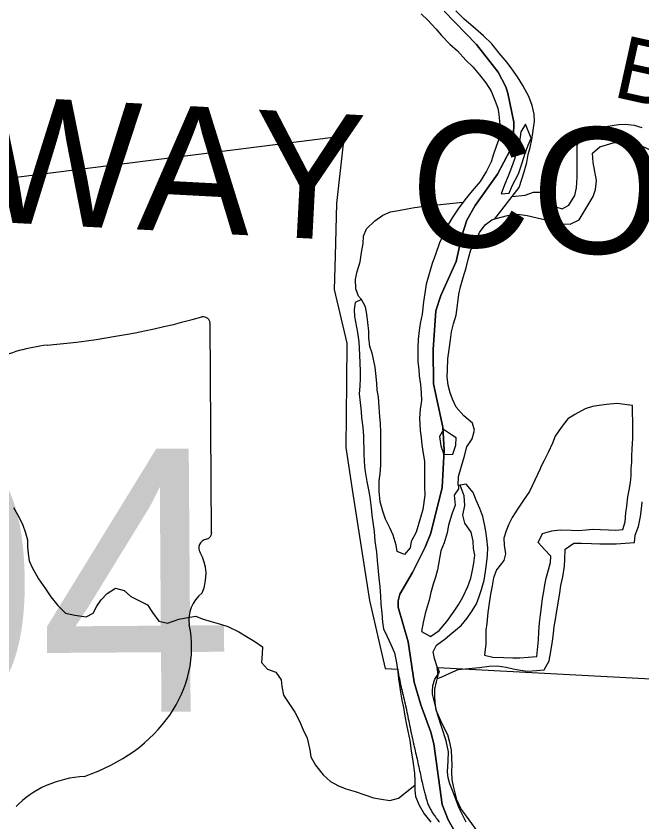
# Model space of a CAD drawing. Extents: x 114604 to 551442, y 316898 to 567001.
# Drawn here: x 199592 to 204563, y 322657 to 329055 of the extents above; entities that cross this region are included whole.
import ezdxf

# ---------------------------------------------------------------- set-up
doc = ezdxf.new("R2010")
doc.units = 0
for name, color, linetype in [('DV_X_County_Line', 7, 'Continuous'), ('GE_P_Alignment_100_Distances', 7, 'Continuous'), ('GE_P_Alignment_100_Stations', 7, 'Continuous'), ('GE_P_Alignment_500_Curve_Data', 7, 'Continuous'), ('GE_P_Alignment_500_Distances', 7, 'Continuous'), ('MT_X_Edge_Line', 7, 'Continuous'), ('PM_P_Cells', 7, 'Continuous'), ('RD_P_GR_Rt', 7, 'Continuous'), ('SN_P_Signs', 7, 'Continuous')]:
    doc.layers.add(name, color=color, linetype=linetype)

msp = doc.modelspace()

# ---------------------------------------------------------------- linework, layer by layer
at = {"layer": 'DV_X_County_Line'}
for points in [[(202809.4, 329073), (202862.2, 329021.8), (202925.3, 328954.6), (202970.1, 328901.2), (203037.2, 328832.2), (203098.1, 328779), (203165.2, 328703.9), (203220.1, 328652.7), (203273.1, 328587.4), (203322.1, 328524), (203365.2, 328458.6), (203398.4, 328380.9), (203417.3, 328325.1), (203426.2, 328273.1), (203433.5, 328195), (203434.3, 328142.8), (203425.4, 328078.5), (203406.3, 328020), (203385.4, 327957.5), (203366.3, 327899), (203327.6, 327824.1), (203276.9, 327743), (203214.2, 327667.8), (203155.4, 327596.6), (203102.6, 327525.5), (203055.8, 327452.5), (203016.9, 327387.7), (202991.8, 327331.1), (202955.1, 327254.3), (202922.6, 327161.5), (202897.8, 327090.9), (202848.6, 326925.6), (202837.7, 326855.2), (202826.8, 326786.8), (202816.4, 326688.4), (202801.7, 326613.9), (202794.6, 326559.6), (202785.8, 326487.3), (202782.8, 326425.1), (202781.7, 326366.9), (202782.7, 326310.8), (202789.7, 326248.7), (202794.5, 326198.6), (202803.6, 326128.6), (202810.7, 326062.5), (202811.7, 326002.4), (202800.8, 325934), (202796, 325863.7), (202801.6, 325763.6), (202808.5, 325709.5), (202815.5, 325651.5), (202826.6, 325581.5), (202835.6, 325521.5), (202836.8, 325449.3), (202835.8, 325387.1), (202836.9, 325319), (202838, 325250.8), (202821.9, 325138.2), (202805, 325073.8), (202770.9, 324956.9), (202730.1, 324882), (202723, 324831.7), (202677.8, 324780.8), (202619.5, 324803.9), (202610.6, 324853.9), (202587.4, 324933.7), (202560.4, 324991.4), (202527.3, 325061.1), (202504.3, 325124.9), (202485.1, 325198.7), (202475.7, 325282.8), (202476.3, 325365), (202483.4, 325419.3), (202488.3, 325489.6), (202489.3, 325551.8), (202490.3, 325611.9), (202489.3, 325672.1), (202490, 325750.3), (202486.9, 325820.5), (202481.9, 325876.5), (202476.7, 325948.6), (202469.4, 326030.7), (202460.5, 326084.7), (202457.6, 326140.8), (202450.4, 326216.9), (202443.5, 326267), (202432.7, 326316.9), (202419.7, 326378.9), (202402.8, 326432.7), (202393.7, 326500.8), (202392.9, 326552.9), (202385.7, 326623), (202376.7, 326687), (202367.7, 326747), (202336.8, 326804.7), (202285.2, 326779.7), (202278.1, 326725.4), (202281, 326669.4)], [(203394.2, 327445.7), (203587.6, 327694.1), (203608.5, 327760.6), (203627.5, 327819.1), (203648.3, 327891.7), (203659.3, 327956), (203676.4, 328010.5), (203689.3, 328074.9), (203696.4, 328129.2), (203708.9, 328219.6), (203706, 328275.7), (203690.9, 328345.7), (203663.7, 328415.4), (203618.3, 328504.9), (203575.2, 328572.4), (203530.2, 328635.8), (203493.4, 328687.4), (203430.2, 328760.5), (203371, 328835.8), (203304, 328898.8), (203218.8, 328971.6), (203151.9, 329030.7), (203084.9, 329095.7)], [(203581.2, 328023.9), (203549.9, 327920.1), (203527, 327853.5), (203500.2, 327782.9), (203471.3, 327714.2), (203444.5, 327643.6), (203508.4, 327648.7), (203531.4, 327707.2), (203583.8, 327802.3), (203612.4, 327889.1), (203635.1, 327965.7), (203660, 328030.3), (203683.1, 328086.8), (203639, 328195.9)], [(203531.7, 327622.3), (203634.6, 327632.7), (203702.2, 327655.9), (203770.1, 327657.1), (203820.8, 327613.8), (203878, 327540.5), (203930.2, 327525.4), (203983.7, 327554.4), (204030.4, 327629.3), (204043.4, 327691.7), (204050, 327776.1), (204047.9, 328028.8), (204078.7, 328099.5), (204133.9, 328144.5), (204191.6, 328165.6), (204377, 328194.8), (204430.9, 328197.7), (204501, 328188.8), (204563.3, 328171.8)], [(203639, 328195.9), (203600.3, 328135.6), (203589.6, 328057.2), (203581.2, 328023.9)], [(203394.2, 327445.7), (203495.3, 327471.9), (203577.1, 327481.3), (203651.2, 327472.5), (203934.2, 327405.1), (203994.2, 327402.1), (204063.6, 327437.4), (204174.5, 327621.7), (204193.6, 327678.2), (204202.4, 327750.6), (204176.1, 327892.5), (204170.8, 327966.6), (204230, 328017.8), (204335.4, 328047.6), (204447.1, 328063.6), (204503.3, 328050.5), (204716.9, 327949.8)], [(203173.9, 324273.8), (203214.9, 324332.6), (203248, 324389.3), (203271, 324445.9), (203288.1, 324502.3), (203308.9, 324574.9), (203319.7, 324645.2), (203332.4, 324723.7), (203335.6, 324775.8), (203338.7, 324832.1), (203331.4, 324908.1), (203322.5, 324964.1), (203311.6, 325020.1), (203298.6, 325082), (203275.6, 325143.8), (203246.5, 325211.5), (203221.5, 325271.3), (203166.4, 325338.5), (203104.6, 325327.5), (203105.5, 325399.7), (203130.1, 325482.3), (203150.9, 325552.8), (203171.6, 325635.4), (203214.5, 325698.3), (203233.4, 325766.8), (203216.5, 325822.7), (203147.6, 325879.7), (203088.5, 325948.9), (203057.4, 326012.5), (203038.6, 326064.4), (203023.6, 326124.3), (203016.5, 326190.3), (203017.6, 326246.5), (203022.2, 326334.8), (203033, 326407.2), (203041.7, 326483.6), (203050.6, 326547.9), (203067.6, 326612.4), (203088.4, 326680.9), (203099.1, 326759.3), (203109.7, 326847.7), (203120.8, 326904.1), (203143.5, 326980.7), (203166.3, 327055.2), (203185, 327131.8), (203203.9, 327200.3), (203246.6, 327279.2), (203273.6, 327335.8), (203318.6, 327396.8), (203369.9, 327437.7), (203394.2, 327445.7)], [(202281, 326669.4), (202303.1, 326541.4), (202314.3, 326469.4), (202317.1, 326417.3), (202320, 326363.2), (202323, 326301), (202326.1, 326234.9), (202325, 326180.7), (202322.1, 326116.5), (202317.1, 326056.3), (202324.2, 325986.2), (202333.4, 325914.1), (202336.2, 325864.1), (202345.4, 325792), (202350.6, 325719.9), (202352.8, 325585.6), (202357.9, 325515.5), (202362.9, 325455.4), (202378.5, 325359.4), (202391.5, 325293.4), (202402.5, 325235.5), (202411.9, 325149.4), (202418.8, 325091.3), (202428, 325019.3), (202435, 324961.2), (202442.2, 324885.2), (202453.6, 324799.1), (202460.7, 324731.1), (202473, 324590.9), (202480.2, 324522.8), (202485.4, 324448.7), (202488.4, 324384.6), (202497.6, 324314.6), (202502.7, 324242.5), (202509.6, 324188.4), (202536.5, 324134.7), (202569.6, 324065.1), (202598.7, 323999.4), (202614, 323919.5), (202623.1, 323849.4), (202628.1, 323791.4), (202636.9, 323741.4), (202645.8, 323687.4), (202654.8, 323623.4), (202669.8, 323565.4), (202678.9, 323495.4), (202694, 323427.5), (202702.9, 323377.5), (202720.1, 323303.6), (202729.4, 323221.5), (202742.8, 323137.5), (202756.3, 323043.5), (202759.3, 322983.4), (202758.5, 322909.2), (202763.4, 322857.1), (202794.5, 322789.5), (202833.6, 322719.9), (202886.6, 322654.7)], [(202986.9, 325771.7), (202956.3, 325716), (202965.5, 325644), (202990.7, 325574.2), (203060.6, 325575.4), (203085.4, 325648), (203086.4, 325706.2), (203050.2, 325730)], [(203050.2, 325730), (202986.9, 325771.7)], [(203105.7, 325302.6), (203071.9, 325250.7), (203079.2, 325170.6), (203052.4, 325100), (203025.8, 325013.3), (203014.9, 324950.9), (202992.2, 324872.3), (202965.2, 324809.7), (202939.7, 324656.9), (202922.7, 324600.4), (202903.6, 324544), (202886.7, 324477.5), (202873.7, 324417.1), (202841.4, 324312.3), (202824.6, 324239.8), (202811.8, 324167.4), (202882.4, 324128.5), (202951.6, 324175.8), (203012.4, 324249), (203071, 324330.2), (203108.1, 324385), (203141.2, 324441.7), (203179.8, 324526.6), (203202.7, 324591.1), (203217.6, 324655.6), (203228.7, 324709.9), (203235.7, 324774.2), (203224.8, 324828.1), (203223.8, 324886.3), (203206.7, 324958.2), (203155.5, 325027.5), (203140.5, 325093.4), (203155.2, 325169.9), (203152, 325246), (203120.2, 325330.2)], [(203120.2, 325330.2), (203104.8, 325327.5)], [(203104.8, 325327.5), (203105.7, 325302.6)], [(203245.4, 322596.5), (203190.2, 322673.8), (203124.7, 322762.9), (203093.6, 322830.6), (203078.7, 322888.5), (203065.9, 322940.4), (203055, 322990.4), (203052, 323056.5), (203055.1, 323108.7), (203054.2, 323160.8), (203049.2, 323224.9), (203036.2, 323286.9), (203021.2, 323346.8), (202973.7, 323440.2), (202928, 323543.7), (202921, 323603.8), (202918.1, 323657.9), (202919.3, 323710), (202930.3, 323768.4), (202943.4, 323822.7), (202936.4, 323886.8), (202915.3, 323954.6), (202904.4, 324006.6), (202931.5, 324059.2), (203000.7, 324110.4), (203053.9, 324155.5), (203126.9, 324214.8), (203173.9, 324273.8)]]:
    msp.add_lwpolyline(points, dxfattribs=at)
at = {"layer": 'GE_P_Alignment_100_Stations'}
msp.add_lwpolyline([(198057.5, 327582), (202194, 328104.1), (202192.1, 328065.1), (202137.8, 327567.4), (202127.6, 327150.8), (202119.3, 326884.1), (202218.1, 326458.1), (202215.1, 326147.7), (202210.4, 325628.6), (202262.6, 325295.2), (202400, 324413.6), (202523.9, 323875.2), (202623.7, 323869.7), (202625.1, 323860.3), (202627.6, 323844.3), (202630.3, 323828.2), (202633.1, 323811.9), (202636.2, 323795.5), (202639.4, 323779.1), (202642.7, 323762.6), (202646.3, 323746), (202649.9, 323729.4), (202653.7, 323712.7), (202657.6, 323696), (202661.6, 323679.2), (202665.6, 323662.5), (202669.7, 323645.7), (202673.8, 323628.8), (202677.9, 323612), (202681.9, 323595.1), (202685.8, 323578.2), (202689.6, 323561.3), (202693.3, 323544.4), (202696.9, 323527.4), (202700.4, 323510.4), (202703.9, 323493.3), (202707.4, 323476.1), (202710.9, 323458.8), (202714.4, 323441.5), (202717.9, 323424.1), (202721.4, 323406.6), (202725, 323389), (202728.6, 323371.5), (202732.2, 323354.1), (202735.8, 323336.8), (202739.5, 323319.7), (202743.2, 323302.7), (202746.9, 323286), (202750.7, 323269.6), (202754.4, 323253.3), (202758.2, 323237.1), (202761.9, 323221.1), (202765.6, 323205.2), (202769.3, 323189.3), (202772.9, 323173.5), (202776.5, 323157.6), (202780, 323141.8), (202783.4, 323126), (202786.8, 323110.2), (202790.2, 323094.5), (202793.6, 323078.7), (202796.9, 323063.1), (202800.3, 323047.5), (202803.6, 323031.9), (202806.9, 323016.6), (202810.2, 323001.5), (202813.4, 322986.7), (202816.6, 322972.5), (202819.7, 322958.8), (202822.7, 322945.9), (202825.6, 322933.7), (202828.3, 322922.4), (202831, 322911.8), (202833.5, 322901.9), (202835.9, 322892.6), (202838.3, 322883.7), (202840.7, 322875.2), (202843, 322866.8), (202845.3, 322858.5), (202847.6, 322850.2), (202849.9, 322841.9), (202852.3, 322833.6), (202854.8, 322825.3), (202857.4, 322817), (202860.2, 322808.8), (202863.1, 322800.6), (202866.3, 322792.6), (202869.7, 322784.6), (202873.3, 322776.7), (202877.2, 322768.8), (202881.4, 322760.9), (202885.8, 322753.1), (202890.4, 322745.1), (202895.3, 322737.1), (202900.4, 322729.1), (202905.8, 322720.9), (202911.4, 322712.6), (202917.2, 322704.2), (202923.2, 322695.7), (202929.3, 322687.3), (202935.4, 322678.7), (202941.7, 322670.2), (202948, 322661.7), (202954.3, 322653.2)], dxfattribs=at)
at = {"layer": 'GE_P_Alignment_500_Curve_Data'}
for p, q in [((201144.2, 324955.7), (201132.2, 326614)), ((201143.7, 324956.1), (201144.2, 324955.7))]:
    msp.add_line(p, q, dxfattribs=at)
for centre, major_axis, ratio, start_param, end_param in [((199241.9, 330843.9), (5536.7, 39.9), 0.800001, 4.814395, 5.042369), ((201074.3, 326620.4), (58.1, 0.4), 0.8, 6.141152, 7.989035), ((199986.3, 325558.8), (1113.9, 8), 0.8, 1.699011, 2.107814), ((201082.2, 324948.8), (62.2, 0.4), 0.8, 5.05454, 6.418171), ((201131.7, 324833.8), (89.9, 0.6), 0.8, 1.883978, 3.671073), ((200560.9, 324620.1), (539.9, 3.9), 0.8, 5.934695, 6.695948), ((201357.4, 324263.2), (392.9, 2.8), 0.8, 2.387724, 3.262537), ((199601.1, 324039.5), (1384.9, 10), 0.8, 5.101753, 6.440018), ((200196.8, 322413.8), (758.4, 5.5), 0.8, 1.647645, 2.488434)]:
    msp.add_ellipse(centre, major_axis=major_axis, ratio=ratio, start_param=start_param, end_param=end_param, dxfattribs=at)
at = {"layer": 'GE_P_Alignment_500_Distances'}
for points in [[(202992.1, 329093.7), (203250.3, 328829.3), (203419.9, 328609.5), (203481.7, 328494.2), (203498.6, 328442.3), (203544.3, 328212.4), (203544.2, 328098.1), (203516, 327989.3), (203415.1, 327801.1), (203239.3, 327551.4), (203173.2, 327434), (203133.3, 327311), (203088.7, 327107.6), (202965.1, 326836.8), (202925.2, 326713.8), (202904.2, 326408.6), (202908.7, 326135.9), (202980.3, 325792.2), (202991.3, 325609.1), (202976.2, 325310.8), (202886.1, 324950.3), (202842, 324839.3), (202739.4, 324637), (202640.2, 324464.9), (202627.1, 324412.6), (202627.9, 324360.4), (202706.4, 324087), (202753.7, 323764.9), (202806.6, 323587.4), (202886.1, 323368.1), (202909.6, 323276.3), (202975.5, 322794.1), (203023.5, 322672.5), (203066.7, 322599.1)], [(203066.7, 322599.1), (203023.5, 322672.5), (202975.5, 322794.1), (202909.6, 323276.3), (202886.1, 323368.1), (202806.6, 323587.4), (202753.7, 323764.9), (202706.4, 324087), (202627.9, 324360.4), (202627.1, 324412.6), (202640.2, 324464.9), (202739.4, 324637), (202842, 324839.3), (202886.1, 324950.3), (202976.2, 325310.8), (202991.3, 325609.1), (202980.3, 325792.2), (202908.7, 326135.9), (202904.2, 326408.6), (202925.2, 326713.8), (202965.1, 326836.8), (203088.7, 327107.6), (203133.3, 327311), (203173.2, 327434), (203239.3, 327551.4), (203415.1, 327801.1), (203516, 327989.3), (203544.2, 328098.1), (203544.3, 328212.4), (203498.6, 328442.3), (203481.7, 328494.2), (203419.9, 328609.5), (203250.3, 328829.3), (202992.1, 329093.7)]]:
    msp.add_lwpolyline(points, dxfattribs=at)
at = {"layer": 'MT_X_Edge_Line'}
for points in [[(203754.6, 325460.6), (203670.9, 325280), (203623.5, 325211.5), (203580.1, 325146.9), (203532.8, 325074.4), (203505.3, 325020), (203483.8, 324967.7), (203466.3, 324909.5), (203468.8, 324853.4), (203479.4, 324785.3), (203465.9, 324731.1), (203408.6, 324658.5), (203383.2, 324594.1), (203373.7, 324529.9), (203360.3, 324463.7), (203349, 324393.4), (203339.6, 324319.2), (203330.4, 324233), (203322.9, 324178.8), (203323.8, 324070.6), (203312.6, 323980.3), (203378.7, 323964.9), (203462.6, 323961.6), (203536.6, 323960.3), (203594.5, 323958.8), (203658.4, 323963.4), (203728.3, 323970.1), (203741.1, 324102.4), (203744.6, 324166.6), (203749.9, 324236.8), (203757.4, 324300.9), (203764.8, 324361.1), (203774.2, 324431.3), (203783.7, 324485.5), (203791.2, 324539.7), (203802.8, 324591.9), (203820.2, 324658.2), (203835.6, 324716.4), (203839.2, 324766.6), (203792.8, 324816.2), (203738.3, 324875.8), (203773.7, 324946.3), (203847.4, 324969), (203913.3, 324975.6), (204001.2, 324972.4), (204059.2, 324970.9), (204119.1, 324975.5), (204173, 324980), (204235, 324978.5), (204296.9, 324975.1), (204356.9, 324973.6), (204410.8, 324978.1), (204430.2, 325040.4), (204435.6, 325110.6), (204443.1, 325164.8), (204452.5, 325237), (204462, 325291.2), (204471.4, 325351.4), (204477, 325405.5), (204478.5, 325459.6), (204482, 325511.8), (204483.6, 325561.9), (204485.1, 325618), (204490.4, 325700.2), (204491.9, 325758.3), (204491.2, 325834.5), (204488.5, 325910.6), (204488.1, 325962.7)], [(204488.1, 325962.7), (204364, 325979.6), (204282.2, 325970.8), (204222.3, 325964.3), (204170.5, 325953.8), (204112.7, 325935.3), (204031.2, 325890.4), (203975.5, 325855.9), (203922.2, 325789.3), (203874.8, 325720.7), (203853.3, 325664.4), (203818, 325589.9), (203786.6, 325525.5), (203761.1, 325475.2), (203754.6, 325460.6)]]:
    msp.add_lwpolyline(points, dxfattribs=at)
at = {"layer": 'PM_P_Cells'}
for points in [[(202334.4, 326803.5), (202312.3, 326832.3), (202289.4, 326888.1), (202288.1, 326966.3), (202301.2, 327026.7), (202323.9, 327103.3), (202336.7, 327177.7), (202347.5, 327248.1), (202352.5, 327308.3), (202375.5, 327366.9), (202442.5, 327430.2), (202505.7, 327473.4), (202565.3, 327500.4), (202629, 327511.5), (202698.8, 327524.7), (202756.6, 327535.7), (202858.3, 327549.5), (202914.2, 327554.4), (202986.1, 327561.7), (203141, 327577.2)], [(202936.5, 323794), (202967.7, 323807.1), (203037.1, 323838.3), (203102.6, 323867.5), (203184.4, 323874.9), (203272.3, 323882.4), (203350.1, 323893.7), (203416, 323894.8), (203484.2, 323883.9), (203540.3, 323870.9), (203598.5, 323861.8), (203654.6, 323854.7), (203724.5, 323857.9), (203786.3, 323865), (203825.1, 323935.8), (203841.7, 324026.3), (203852.6, 324092.7), (203859.6, 324153), (203866.6, 324209.2), (203877.7, 324263.6), (203884.8, 324317.8), (203897.6, 324392.2), (203910.2, 324476.7), (203919.3, 324535), (203934.1, 324603.4), (203948.8, 324685.9), (203951.8, 324742.1), (203954.5, 324822.3), (204021.7, 324869.6), (204083.7, 324870.6), (204163.7, 324866), (204229.7, 324865.1), (204301.7, 324864.3), (204359.6, 324865.2), (204429.5, 324870.4), (204503.4, 324875.7), (204508.4, 324933.9), (204535.3, 325002.6), (204552, 325081.1), (204561, 325141.4), (204566.1, 325197.6)], [(199571.2, 325153.8), (199604.1, 325096.2), (199641.3, 325020.6), (199666.5, 324950.9), (199681.4, 324897), (199682.3, 324842.8), (199687.2, 324786.8), (199696.1, 324730.8), (199719, 324677), (199768.4, 324585.6), (199825.7, 324506.3), (199868.7, 324444.9), (199923.8, 324375.6), (199984.8, 324314.5), (200059, 324297.7), (200149.2, 324285.1), (200204.7, 324314.1), (200231.8, 324368.7), (200266.9, 324419.5), (200314.1, 324470.4), (200381.4, 324511.6), (200449.6, 324494.7), (200504.3, 324447.5), (200566.9, 324414.5), (200635.4, 324379.5), (200674.3, 324320), (200725.5, 324250.7), (200793.7, 324235.8), (200885.1, 324265.4)], [(200885.1, 324265.4), (200954.9, 324278.6), (201020.7, 324289.7), (201071, 324268.5), (201141.3, 324247.7), (201215.6, 324226.8), (201273.9, 324207.8), (201360.6, 324165.1), (201421.1, 324128), (201487.8, 324089), (201548.4, 324047.9), (201547.3, 323991.8), (201542.4, 323923.5), (201589.3, 323870.2), (201653.7, 323845.2), (201696.6, 323785.7), (201703.5, 323731.7), (201716.6, 323663.7), (201757.7, 323598.3), (201806.8, 323526.9), (201842, 323455.3), (201873.1, 323387.6), (201904.1, 323322), (201925.7, 323228.1), (201932.6, 323174.1), (201969.6, 323106.5), (202030.9, 323029.3), (202089.7, 322978.2), (202152.2, 322943.1), (202210.6, 322920), (202284.9, 322897.2), (202361.4, 322870.4), (202431.7, 322847.5), (202493.8, 322836.6), (202560, 322825.7), (202629.6, 322844.9), (202758.9, 322947.1)]]:
    msp.add_lwpolyline(points, dxfattribs=at)
at = {"layer": 'SN_P_Signs'}
msp.add_lwpolyline([(203167.2, 322653.5), (203143.2, 322701.4), (203111.1, 322765.4), (203063, 322893.4), (203036.9, 322959.3), (203024.9, 323005.3), (203018.8, 323053.3), (203024.7, 323141.4), (203026.7, 323213.4), (203008.5, 323299.3), (202940.3, 323513.3), (202900.2, 323671.3), (202898.2, 323691.3), (202902.1, 323739.3), (202918.1, 323789.3), (202954, 323845.4), (202942, 323883.3), (207526.4, 323638.7)], dxfattribs=at)

# ---------------------------------------------------------------- texts
at = {"layer": 'GE_P_Alignment_100_Distances'}
msp.add_text('PICKAWAY COUNTY', height=1000.08, rotation=356.99519, dxfattribs=at).set_placement((195279.2, 327637.7))
at = {"layer": 'GE_P_Alignment_500_Curve_Data'}
msp.add_text('104', height=2088.46, rotation=0.41311, dxfattribs=at).set_placement((196670.5, 323502))
at = {"layer": 'RD_P_GR_Rt'}
msp.add_text('Big', height=500.02, rotation=347.52627, dxfattribs=at).set_placement((204321, 328417.9))

doc.saveas('drawing.dxf')
